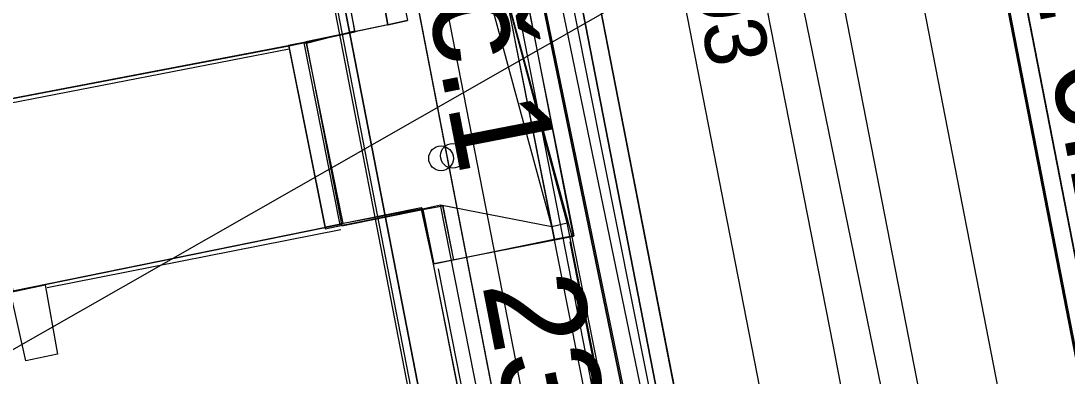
# Model space of a CAD drawing. Extents: x -545736 to -544888, y -1122892 to -1119128.
# Drawn here: x -545223.11 to -545201.89, y -1121838.04 to -1121830.85 of the extents above; entities that cross this region are included whole.
import ezdxf

# ---------------------------------------------------------------- set-up
doc = ezdxf.new("R2010")
doc.units = 0
for name, color, linetype in [('osvětlené plochy-hodnota-obrys', 7, 'Continuous'), ('Podbarveni_Nastupiste', 7, 'Continuous'), ('Podbarveni_Zastreseni_Pozemni', 7, 'Continuous'), ('Vrstva 1 - Koleje', 7, 'Continuous'), ('Vrstva 14_zastreseni a nastupiste', 7, 'Continuous'), ('Vrstva 16_plochy', 7, 'Continuous'), ('Vrstva 17', 7, 'Continuous'), ('Vrstva 18_mosty', 7, 'Continuous'), ('Vrstva 23', 7, 'Continuous'), ('Vrstva 29 - sdelzar', 7, 'Continuous'), ('Vrstva 31', 7, 'Continuous'), ('Vrstva 35', 7, 'Continuous'), ('Vrstva 4 - Teren - stezky - prechody - plochy', 7, 'Continuous'), ('Vrstva 43', 7, 'Continuous'), ('Vrstva 44', 7, 'Continuous'), ('Vrstva 63', 7, 'Continuous')]:
    doc.layers.add(name, color=color, linetype=linetype)

msp = doc.modelspace()

# ---------------------------------------------------------------- linework, layer by layer
at = {"layer": 'osvětlené plochy-hodnota-obrys'}
msp.add_lwpolyline([(-545199.162, -1121901.526), (-545277.859, -1121498.851)], dxfattribs=at)
at = {"layer": 'Podbarveni_Nastupiste'}
for points in [[(-545231.744, -1121683.481), (-545229.824, -1121693.33), (-545229.072, -1121697.208), (-545226.009, -1121712.918), (-545224.101, -1121722.713), (-545222.186, -1121732.529), (-545220.281, -1121742.278), (-545218.37, -1121752.08), (-545216.462, -1121761.85), (-545214.551, -1121771.671), (-545213.794, -1121775.543), (-545213.03, -1121779.5), (-545212.661, -1121781.385), (-545211.509, -1121787.31), (-545210.352, -1121793.242), (-545209.981, -1121795.167), (-545208.837, -1121801.034), (-545206.928, -1121810.852), (-545205.021, -1121820.613), (-545203.103, -1121830.424), (-545201.195, -1121840.212), (-545199.282, -1121850), (-545197.377, -1121859.789)], [(-545187.251, -1121954.256), (-545197.191, -1121903.223), (-545206.675, -1121854.601), (-545216.326, -1121805.1), (-545225.795, -1121756.548), (-545231.585, -1121726.856)], [(-545224.924, -1121787.43), (-545221.36, -1121805.783), (-545221.259, -1121806.301), (-545211.715, -1121855.445), (-545211.684, -1121855.607), (-545203.518, -1121897.654)]]:
    msp.add_lwpolyline(points, dxfattribs=at)
at = {"layer": 'Podbarveni_Zastreseni_Pozemni'}
for points in [[(-545187.955, -1121952.531), (-545197.581, -1121903.153), (-545207.045, -1121854.61), (-545216.686, -1121805.155), (-545226.175, -1121756.48), (-545231.934, -1121726.937)], [(-545215.86, -1121763.078), (-545206.277, -1121812.251), (-545196.709, -1121861.35), (-545187.145, -1121910.427), (-545177.587, -1121959.472)], [(-545224.924, -1121787.43), (-545221.36, -1121805.783), (-545221.259, -1121806.301), (-545211.715, -1121855.445), (-545211.684, -1121855.607), (-545203.518, -1121897.654)]]:
    msp.add_lwpolyline(points, dxfattribs=at)
at = {"layer": 'Vrstva 1 - Koleje'}
for points in [[(-545233.848, -1121681.554), (-545231.483, -1121693.695), (-545230.717, -1121697.634), (-545229.575, -1121703.488), (-545227.679, -1121713.214), (-545226.781, -1121717.826), (-545225.755, -1121723.095), (-545223.844, -1121732.896), (-545221.936, -1121742.699), (-545220.047, -1121752.363), (-545218.136, -1121762.167), (-545216.206, -1121772.05), (-545214.706, -1121779.748), (-545213.171, -1121787.633), (-545211.629, -1121795.541), (-545210.504, -1121801.308), (-545208.582, -1121811.169), (-545206.666, -1121820.989), (-545204.756, -1121830.789), (-545202.85, -1121840.577), (-545200.945, -1121850.344), (-545199.048, -1121860.1)], [(-545230.326, -1121724.427), (-545229.979, -1121726.206), (-545228.374, -1121734.441), (-545226.474, -1121744.198), (-545224.579, -1121753.948), (-545222.66, -1121763.756), (-545220.843, -1121773.054), (-545218.829, -1121783.394), (-545216.936, -1121793.11), (-545215.015, -1121802.972), (-545213.112, -1121812.732), (-545211.192, -1121822.586), (-545209.281, -1121832.389), (-545207.364, -1121842.223), (-545205.454, -1121852.03), (-545203.463, -1121862.249), (-545201.64, -1121871.595), (-545199.732, -1121881.388), (-545197.825, -1121891.185), (-545195.911, -1121901.003), (-545194.004, -1121910.796), (-545192.091, -1121920.608), (-545190.577, -1121928.351), (-545188.26, -1121940.241)]]:
    msp.add_lwpolyline(points, dxfattribs=at)
at = {"layer": 'Vrstva 14_zastreseni a nastupiste'}
for points in [[(-545197.404, -1121859.79), (-545199.309, -1121850.001), (-545201.222, -1121840.213), (-545203.13, -1121830.425), (-545205.048, -1121820.614), (-545206.955, -1121810.853), (-545208.864, -1121801.035), (-545210.008, -1121795.168), (-545210.379, -1121793.243), (-545211.536, -1121787.311), (-545212.688, -1121781.386), (-545213.057, -1121779.501), (-545213.821, -1121775.544), (-545214.578, -1121771.672), (-545216.489, -1121761.851), (-545218.397, -1121752.081), (-545220.308, -1121742.279), (-545222.213, -1121732.53), (-545224.128, -1121722.714), (-545226.036, -1121712.919), (-545229.099, -1121697.209), (-545229.851, -1121693.331), (-545231.771, -1121683.482)], [(-545197.377, -1121859.789), (-545199.282, -1121850), (-545201.195, -1121840.212), (-545203.103, -1121830.424), (-545205.021, -1121820.613), (-545206.928, -1121810.852), (-545208.837, -1121801.034), (-545209.981, -1121795.167), (-545210.352, -1121793.242), (-545211.509, -1121787.31), (-545212.661, -1121781.385), (-545213.03, -1121779.5), (-545213.794, -1121775.543), (-545214.551, -1121771.671), (-545216.462, -1121761.85), (-545218.37, -1121752.08), (-545220.281, -1121742.278), (-545222.186, -1121732.529), (-545224.101, -1121722.713), (-545226.009, -1121712.918), (-545229.072, -1121697.208), (-545229.824, -1121693.33), (-545231.744, -1121683.481)], [(-545235.481, -1121708.743), (-545240.947, -1121709.822), (-545239.006, -1121719.972), (-545238.05, -1121719.845), (-545230.816, -1121757.091), (-545221.26, -1121806.301), (-545211.684, -1121855.607), (-545203.518, -1121897.654)], [(-545203.518, -1121897.654), (-545211.715, -1121855.445), (-545221.36, -1121805.783), (-545230.843, -1121756.957), (-545238.05, -1121719.845), (-545239.006, -1121719.972), (-545240.947, -1121709.822), (-545235.472, -1121708.744)], [(-545187.955, -1121952.531), (-545197.617, -1121902.959), (-545207.134, -1121854.134), (-545216.759, -1121804.75), (-545226.215, -1121756.237), (-545235.472, -1121708.744), (-545235.481, -1121708.743), (-545226.175, -1121756.48), (-545216.686, -1121805.155), (-545207.045, -1121854.61), (-545197.581, -1121903.153), (-545187.955, -1121952.532)], [(-545177.587, -1121959.475), (-545187.231, -1121909.997), (-545196.795, -1121860.929), (-545206.373, -1121811.793), (-545215.93, -1121762.758), (-545225.432, -1121714.011)], [(-545225.423, -1121714.009), (-545215.86, -1121763.078), (-545206.277, -1121812.251), (-545196.709, -1121861.35), (-545187.145, -1121910.427), (-545177.587, -1121959.472)], [(-545190.303, -1121938.581), (-545192.214, -1121928.77), (-545194.125, -1121918.966), (-545196.031, -1121909.189), (-545197.942, -1121899.363), (-545199.857, -1121889.557), (-545201.763, -1121879.791), (-545203.702, -1121869.853), (-545205.6, -1121860.114), (-545207.522, -1121850.259), (-545209.418, -1121840.525), (-545211.324, -1121830.765), (-545213.239, -1121820.945), (-545215.147, -1121811.118), (-545217.071, -1121801.296), (-545218.983, -1121791.496), (-545220.884, -1121781.736), (-545222.038, -1121775.828), (-545223.949, -1121766.01), (-545225.858, -1121756.223), (-545227.768, -1121746.427), (-545229.681, -1121736.644), (-545231.585, -1121726.856), (-545232.882, -1121727.101)], [(-545190.297, -1121938.595), (-545192.208, -1121928.784), (-545194.119, -1121918.98), (-545196.025, -1121909.203), (-545197.936, -1121899.377), (-545199.851, -1121889.571), (-545201.757, -1121879.805), (-545203.696, -1121869.867), (-545205.594, -1121860.128), (-545207.516, -1121850.273), (-545209.412, -1121840.539), (-545211.318, -1121830.779), (-545213.233, -1121820.959), (-545215.141, -1121811.132), (-545217.065, -1121801.31), (-545218.977, -1121791.51), (-545220.878, -1121781.75), (-545222.032, -1121775.842), (-545223.943, -1121766.024), (-545225.852, -1121756.237), (-545227.762, -1121746.441), (-545229.675, -1121736.658), (-545231.579, -1121726.87), (-545232.876, -1121727.115)]]:
    msp.add_lwpolyline(points, dxfattribs=at)
for centre in [(-545214.592, -1121833.631), (-545214.354, -1121833.58)]:
    msp.add_circle(centre, 0.25, dxfattribs=at)
at = {"layer": 'Vrstva 16_plochy'}
for points in [[(-545197.377, -1121859.789), (-545199.282, -1121850), (-545201.195, -1121840.212), (-545203.103, -1121830.424), (-545205.021, -1121820.613), (-545206.928, -1121810.852), (-545208.837, -1121801.034), (-545209.981, -1121795.167), (-545210.352, -1121793.242), (-545211.509, -1121787.31), (-545212.661, -1121781.385), (-545213.03, -1121779.5), (-545213.794, -1121775.543), (-545214.551, -1121771.671), (-545216.462, -1121761.85), (-545218.37, -1121752.08), (-545220.281, -1121742.278), (-545222.186, -1121732.529), (-545224.101, -1121722.713), (-545226.009, -1121712.918), (-545229.072, -1121697.208), (-545229.824, -1121693.33), (-545231.744, -1121683.481)], [(-545190.303, -1121938.581), (-545192.214, -1121928.77), (-545194.125, -1121918.966), (-545196.031, -1121909.189), (-545197.942, -1121899.363), (-545199.857, -1121889.557), (-545201.763, -1121879.791), (-545203.702, -1121869.853), (-545205.6, -1121860.114), (-545207.522, -1121850.259), (-545209.418, -1121840.525), (-545211.324, -1121830.765), (-545213.239, -1121820.945), (-545215.147, -1121811.118), (-545217.071, -1121801.296), (-545218.983, -1121791.496), (-545220.884, -1121781.736), (-545222.038, -1121775.828), (-545223.949, -1121766.01), (-545225.858, -1121756.223), (-545227.768, -1121746.427), (-545229.681, -1121736.644), (-545231.585, -1121726.856), (-545232.882, -1121727.101)], [(-545203.547, -1121897.593), (-545206.753, -1121881.158), (-545211.097, -1121859.343), (-545210.813, -1121859.226), (-545213.111, -1121847.564), (-545213.392, -1121847.604), (-545218.662, -1121820.44), (-545218.477, -1121820.346), (-545219.984, -1121812.223), (-545220.26, -1121812.204), (-545225.709, -1121784.688), (-545225.426, -1121784.6), (-545227.01, -1121776.395), (-545227.341, -1121776.465), (-545232.574, -1121749.266), (-545232.267, -1121749.247), (-545234.505, -1121737.659), (-545234.868, -1121737.77), (-545236.84, -1121727.819)]]:
    msp.add_lwpolyline(points, dxfattribs=at)
at = {"layer": 'Vrstva 17'}
for p, q in [((-545217.671, -1121831.416), (-545223.875, -1121832.622)), ((-545216.622, -1121835.08), (-545222.585, -1121836.255))]:
    msp.add_line(p, q, dxfattribs=at)
for points in [[(-545211.981, -1121835.322), (-545209.094, -1121849.982), (-545205.844, -1121866.54), (-545202.521, -1121883.463), (-545199.967, -1121896.513)], [(-545202.658, -1121897.001), (-545205.185, -1121884.018), (-545208.507, -1121867.059), (-545211.74, -1121850.578), (-545214.643, -1121835.867)]]:
    msp.add_lwpolyline(points, dxfattribs=at)
at = {"layer": 'Vrstva 18_mosty'}
for points in [[(-545215.667, -1121830.925), (-545215.887, -1121829.775), (-545216.081, -1121828.749), (-545220.77, -1121804.664), (-545221.577, -1121800.537)], [(-545211.907, -1121835.206), (-545213.071, -1121829.23), (-545213.278, -1121828.196), (-545217.991, -1121804.122), (-545218.151, -1121803.288)], [(-545218.141, -1121803.333), (-545217.992, -1121804.117), (-545217.708, -1121805.552), (-545213.28, -1121828.199), (-545213.076, -1121829.274), (-545211.899, -1121835.2), (-545212.297, -1121835.279), (-545214.339, -1121835.694), (-545214.735, -1121835.776), (-545214.959, -1121834.667)], [(-545215.668, -1121830.923), (-545215.873, -1121829.807), (-545216.075, -1121828.744), (-545220.501, -1121806.103), (-545220.773, -1121804.657), (-545220.922, -1121803.874)], [(-545215.668, -1121830.923), (-545215.668, -1121830.923), (-545217.301, -1121831.266), (-545217.329, -1121831.272), (-545216.604, -1121834.997), (-545214.959, -1121834.667)], [(-545215.668, -1121830.923), (-545215.667, -1121830.925), (-545217.307, -1121831.273), (-545217.301, -1121831.266)], [(-545217.307, -1121831.273), (-545217.684, -1121831.343), (-545216.942, -1121835.06), (-545216.559, -1121834.978), (-545216.57, -1121834.988), (-545216.604, -1121834.997)], [(-545216.559, -1121834.978), (-545214.961, -1121834.659), (-545214.959, -1121834.667), (-545214.959, -1121834.667)], [(-545214.74, -1121835.763), (-545214.961, -1121834.659)], [(-545214.735, -1121835.776), (-545214.74, -1121835.763), (-545211.907, -1121835.206), (-545211.899, -1121835.2)], [(-545211.899, -1121835.2), (-545211.899, -1121835.2)], [(-545214.735, -1121835.776), (-545214.735, -1121835.776)]]:
    msp.add_lwpolyline(points, dxfattribs=at)
at = {"layer": 'Vrstva 23'}
for p, q in [((-545216.338, -1121831.071), (-545217.676, -1121831.359)), ((-545217.372, -1121831.287), (-545216.648, -1121834.98)), ((-545217.372, -1121831.287), (-545216.648, -1121834.98)), ((-545216.578, -1121834.954), (-545217.323, -1121831.306)), ((-545214.967, -1121834.655), (-545214.601, -1121834.57)), ((-545214.601, -1121834.57), (-545212.345, -1121835.011)), ((-545214.992, -1121834.631), (-545216.933, -1121835.024)), ((-545214.967, -1121834.655), (-545216.578, -1121834.954)), ((-545214.992, -1121834.631), (-545214.992, -1121834.631)), ((-545214.967, -1121834.655), (-545214.992, -1121834.631)), ((-545212.345, -1121835.011), (-545212.031, -1121834.939))]:
    msp.add_line(p, q, dxfattribs=at)
for points in [[(-545204.006, -1121895.32), (-545211.097, -1121859.276), (-545210.828, -1121859.191), (-545213.136, -1121847.58), (-545213.447, -1121847.636), (-545218.7, -1121820.501), (-545218.434, -1121820.401), (-545220.002, -1121812.223), (-545220.322, -1121812.224), (-545225.746, -1121784.731), (-545225.44, -1121784.622), (-545227.044, -1121776.44), (-545227.334, -1121776.447), (-545232.615, -1121749.298), (-545232.32, -1121749.236), (-545234.53, -1121737.665), (-545234.868, -1121737.675), (-545238.332, -1121720.513)], [(-545211.94, -1121835.191), (-545213.321, -1121830.107), (-545214.861, -1121821.949), (-545216.047, -1121815.956), (-545217.416, -1121816.262), (-545217.595, -1121816.297), (-545219.759, -1121805.349), (-545221.579, -1121805.729), (-545220.273, -1121812.287), (-545220.028, -1121812.236)], [(-545220.028, -1121812.236), (-545218.581, -1121819.536), (-545216.338, -1121831.071)], [(-545199.948, -1121897.799), (-545203.323, -1121880.782), (-545208.084, -1121856.453), (-545212.345, -1121835.011), (-545213.62, -1121830.305), (-545213.79, -1121829.576)], [(-545199.677, -1121897.734), (-545203.003, -1121880.71), (-545207.766, -1121856.41), (-545212.031, -1121834.939), (-545213.292, -1121830.234), (-545213.438, -1121829.511)], [(-545216.517, -1121830.117), (-545216.35, -1121831.056), (-545217.323, -1121831.306)], [(-545216.35, -1121831.056), (-545216.338, -1121831.071), (-545216.338, -1121831.071)], [(-545217.323, -1121831.306), (-545217.323, -1121831.306), (-545217.372, -1121831.287), (-545224.037, -1121832.557)], [(-545205.348, -1121881.584), (-545210.179, -1121856.968), (-545214.601, -1121834.57)], [(-545202.465, -1121898.287), (-545205.461, -1121883.102), (-545208.707, -1121866.502), (-545212.06, -1121849.393), (-545214.747, -1121835.776), (-545214.992, -1121834.631)], [(-545203.42, -1121898.542), (-545205.691, -1121881.632), (-545210.527, -1121856.991), (-545214.967, -1121834.655)], [(-545216.578, -1121834.954), (-545216.648, -1121834.98), (-545222.621, -1121836.195)], [(-545199.346, -1121899.187), (-545199.695, -1121897.734), (-545199.941, -1121896.541), (-545202.349, -1121883.971), (-545205.94, -1121865.609), (-545209.997, -1121844.945), (-545211.94, -1121835.191)]]:
    msp.add_lwpolyline(points, dxfattribs=at)
for points in [[(-545217.676, -1121831.359), (-545224.034, -1121832.57), (-545223.278, -1121836.318), (-545216.933, -1121835.024)], [(-545223.327, -1121836.34), (-545222.621, -1121836.195), (-545222.372, -1121837.598), (-545223.014, -1121837.736)]]:
    msp.add_lwpolyline(points, close=True, dxfattribs=at)
at = {"layer": 'Vrstva 29 - sdelzar'}
for points in [[(-545238.22, -1121711.14), (-545234.93, -1121728.12), (-545231.3, -1121746.83), (-545227.7, -1121765.38), (-545223.97, -1121784.59), (-545220.37, -1121803.18), (-545216.73, -1121821.93), (-545213.13, -1121840.52), (-545209.71, -1121858.15), (-545206.26, -1121875.91), (-545203.14, -1121892.01), (-545203.04, -1121892.5), (-545200.17, -1121907.31), (-545196.87, -1121924.33), (-545191.66, -1121951.2)], [(-545191.66, -1121951.2), (-545193.35, -1121942.51), (-545235.14, -1121727)], [(-545225.37, -1121777.4), (-545216.94, -1121820.87), (-545205.32, -1121880.79), (-545201.375, -1121901.125), (-545191.66, -1121951.2), (-545194.13, -1121951.65), (-545195.7, -1121951.95), (-545197.13, -1121952.16)]]:
    msp.add_lwpolyline(points, dxfattribs=at)
at = {"layer": 'Vrstva 31'}
for points in [[(-545167.8, -1121768.56), (-545182.27, -1121771.39), (-545196.19, -1121774), (-545210.17, -1121776.63), (-545223.05, -1121779.38), (-545201.82, -1121882.5), (-545197.48, -1121905.04), (-545195.72, -1121914.53), (-545195.79, -1121915.03), (-545194.56, -1121922.72)], [(-545201.82, -1121882.5), (-545223.05, -1121779.38)], [(-545223.05, -1121779.38), (-545201.93, -1121881.72), (-545206.59, -1121882.55)]]:
    msp.add_lwpolyline(points, dxfattribs=at)
at = {"layer": 'Vrstva 35'}
for points in [[(-545218.535, -1121803.416), (-545218.141, -1121803.333), (-545217.708, -1121805.552), (-545213.28, -1121828.199), (-545213.076, -1121829.274), (-545211.899, -1121835.2), (-545211.899, -1121835.2), (-545212.293, -1121835.279), (-545212.297, -1121835.279)], [(-545220.922, -1121803.874), (-545220.501, -1121806.103), (-545215.873, -1121829.807), (-545215.668, -1121830.923), (-545215.271, -1121830.836)], [(-545206.402, -1121859.002), (-545206.387, -1121858.252), (-545212.45, -1121827.803), (-545215.976, -1121809.464), (-545216.925, -1121805.451)], [(-545213.28, -1121828.199), (-545213.076, -1121829.274), (-545211.899, -1121835.2)], [(-545213.674, -1121828.274), (-545213.467, -1121829.349), (-545212.297, -1121835.279), (-545211.899, -1121835.2)], [(-545213.671, -1121828.277), (-545213.468, -1121829.357), (-545212.293, -1121835.279)], [(-545216.075, -1121828.744), (-545215.873, -1121829.807), (-545215.668, -1121830.923)], [(-545215.489, -1121829.72), (-545215.271, -1121830.836), (-545215.273, -1121830.835), (-545215.668, -1121830.923), (-545215.668, -1121830.923)], [(-545214.339, -1121835.694), (-545214.735, -1121835.776), (-545214.959, -1121834.667), (-545214.557, -1121834.591)], [(-545214.959, -1121834.667), (-545214.561, -1121834.591), (-545214.557, -1121834.591), (-545214.339, -1121835.694), (-545214.339, -1121835.694), (-545214.735, -1121835.776), (-545214.735, -1121835.776)], [(-545214.561, -1121834.591), (-545214.339, -1121835.694)], [(-545214.959, -1121834.667), (-545214.959, -1121834.667), (-545214.735, -1121835.776)]]:
    msp.add_lwpolyline(points, dxfattribs=at)
at = {"layer": 'Vrstva 4 - Teren - stezky - prechody - plochy'}
for points in [[(-545231.771, -1121683.482), (-545229.851, -1121693.331), (-545229.099, -1121697.209), (-545226.036, -1121712.919), (-545224.128, -1121722.714), (-545222.213, -1121732.53), (-545220.308, -1121742.279), (-545218.397, -1121752.081), (-545216.489, -1121761.851), (-545214.578, -1121771.672), (-545213.821, -1121775.544), (-545213.057, -1121779.501), (-545211.536, -1121787.311), (-545210.379, -1121793.243), (-545210.008, -1121795.168), (-545208.864, -1121801.035), (-545206.955, -1121810.853), (-545205.048, -1121820.614), (-545203.13, -1121830.425), (-545201.222, -1121840.213), (-545199.309, -1121850.001), (-545197.404, -1121859.79)], [(-545205.594, -1121860.128), (-545207.516, -1121850.273), (-545209.412, -1121840.539), (-545211.318, -1121830.779), (-545213.233, -1121820.959), (-545215.141, -1121811.132), (-545217.065, -1121801.31), (-545218.977, -1121791.51), (-545220.878, -1121781.75), (-545222.032, -1121775.842), (-545223.943, -1121766.024), (-545225.852, -1121756.237), (-545227.762, -1121746.441), (-545229.675, -1121736.658), (-545231.579, -1121726.87), (-545232.876, -1121727.115), (-545237.056, -1121705.49), (-545240.121, -1121689.95)], [(-545231.44, -1121701.484), (-545232.286, -1121701.618), (-545230.088, -1121716.152), (-545228.038, -1121727.844), (-545220.949, -1121764.49), (-545212.911, -1121805.524), (-545206.635, -1121837.447), (-545200.392, -1121870.233)], [(-545231.44, -1121701.484), (-545226.159, -1121728.902), (-545219.293, -1121764.433), (-545211.332, -1121805.41), (-545203.649, -1121844.746)]]:
    msp.add_lwpolyline(points, dxfattribs=at)
at = {"layer": 'Vrstva 43'}
msp.add_lwpolyline([(-545221.64, -1121793.845), (-545216.677, -1121819.304), (-545215.137, -1121827.201), (-545204.798, -1121880.11), (-545202.406, -1121892.353), (-545195.991, -1121925.439), (-545195.251, -1121929.242), (-545194.988, -1121930.593), (-545190.551, -1121953.388)], dxfattribs=at)
at = {"layer": 'Vrstva 44'}
for points in [[(-545215.901, -1121810.469), (-545215.912, -1121810.596), (-545215.836, -1121810.812), (-545215.517, -1121812.96), (-545215.505, -1121813.035), (-545215.407, -1121813.263), (-545214.247, -1121820.364), (-545208.074, -1121850.261), (-545207.892, -1121850.634)], [(-545208.181, -1121826.031), (-545203.321, -1121849.696), (-545203.405, -1121849.895)]]:
    msp.add_lwpolyline(points, dxfattribs=at)
at = {"layer": 'Vrstva 63'}
msp.add_line((-545194.558, -1121821.143), (-545285.437, -1121872.929), dxfattribs=at)

# ---------------------------------------------------------------- texts
at = {"layer": 'Vrstva 14_zastreseni a nastupiste'}
for s, rotation, p in [('nást. č.1   231m', 280.9878, (-545216.113, -1121824.072)), ('nást. č.2   399m', 281.0305, (-545203.488, -1121825.363))]:
    msp.add_text(s, height=2, rotation=rotation, dxfattribs=at).set_placement(p)
at = {"layer": 'Vrstva 43'}
msp.add_text('Šv403', height=1.25, rotation=281.0323, dxfattribs=at).set_placement((-545210.044, -1121827.186))

doc.saveas('drawing.dxf')
